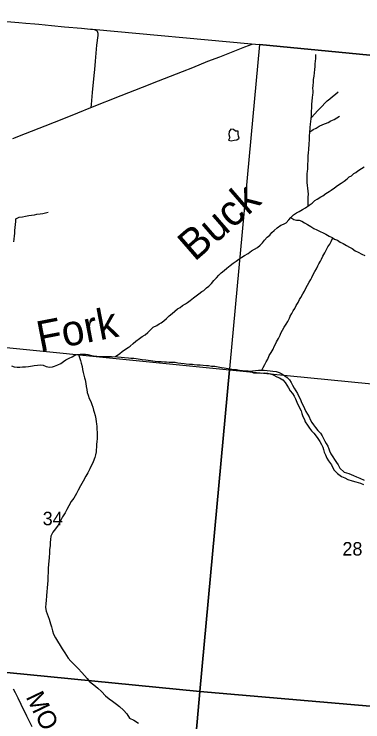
# Model space of a CAD drawing. Extents: x 1410790 to 1770854, y 566777 to 831614.
# Drawn here: x 1635950 to 1641677, y 726361 to 737970 of the extents above; entities that cross this region are included whole.
import ezdxf

# ---------------------------------------------------------------- set-up
doc = ezdxf.new("R2010")
doc.units = 0
for name, color, linetype in [('GM_X_Adjacent_County', 7, 'Continuous'), ('GM_X_County', 7, 'Continuous'), ('GM_X_County_Road', 7, 'Continuous'), ('GM_X_County_Road_Text', 7, 'Continuous'), ('GM_X_Minor_Lake', 7, 'Continuous'), ('GM_X_Minor_River', 7, 'Continuous'), ('GM_X_Minor_River_Text', 7, 'Continuous'), ('GM_X_Section', 7, 'Continuous'), ('GM_X_Section_Text', 7, 'Continuous'), ('GM_X_State_Route', 7, 'Continuous'), ('GM_X_Township', 7, 'Continuous'), ('GM_X_Township_Road', 7, 'Continuous')]:
    doc.layers.add(name, color=color, linetype=linetype)

msp = doc.modelspace()

# ---------------------------------------------------------------- linework, layer by layer
at = {"layer": 'GM_X_Adjacent_County'}
msp.add_lwpolyline([(1635832, 737851), (1636028, 737833), (1636141, 737824), (1636288, 737812), (1636353, 737806), (1636565, 737784), (1636777, 737764), (1637055, 737739), (1637202, 737725), (1637238, 737721), (1639850, 737481), (1639977, 737470), (1650344, 736470)], dxfattribs=at)
at = {"layer": 'GM_X_County'}
msp.add_lwpolyline([(1635832, 737851), (1636028, 737833), (1636141, 737824), (1636288, 737812), (1636353, 737806), (1636565, 737784), (1636777, 737764), (1637055, 737739), (1637202, 737725), (1637238, 737721), (1639850, 737481), (1639977, 737470), (1650344, 736470)], dxfattribs=at)
at = {"layer": 'GM_X_County_Road'}
msp.add_lwpolyline([(1635936, 726900), (1635967, 726842), (1636010, 726754), (1636060, 726650), (1636153, 726459), (1636196, 726370), (1636241, 726283)], dxfattribs=at)
at = {"layer": 'GM_X_Minor_Lake'}
for points in [[(1639647, 735933), (1639637, 735971), (1639631, 736001), (1639628, 736050), (1639588, 736052), (1639554, 736078), (1639508, 736084), (1639484, 736043), (1639478, 735997), (1639488, 735960)], [(1639488, 735960), (1639491, 735948), (1639469, 735901), (1639513, 735894), (1639563, 735904), (1639607, 735910), (1639647, 735933)]]:
    msp.add_lwpolyline(points, dxfattribs=at)
at = {"layer": 'GM_X_Minor_River'}
for points in [[(1640778, 734823), (1640778, 734890), (1640778, 734936), (1640780, 734966), (1640783, 735016), (1640781, 735064), (1640773, 735114), (1640770, 735159), (1640764, 735211), (1640762, 735251), (1640763, 735309), (1640765, 735357), (1640769, 735387), (1640772, 735433), (1640774, 735477), (1640776, 735507), (1640779, 735565), (1640779, 735613), (1640781, 735645), (1640784, 735693), (1640788, 735747), (1640792, 735777), (1640794, 735813), (1640797, 735859), (1640799, 735893), (1640803, 735929), (1640802, 735979), (1640804, 736023), (1640811, 736113), (1640819, 736163), (1640823, 736209), (1640830, 736255), (1640836, 736303), (1640836, 736381), (1640839, 736433), (1640839, 736493), (1640842, 736543), (1640848, 736601), (1640854, 736645), (1640859, 736677), (1640861, 736717), (1640857, 736751), (1640859, 736801), (1640866, 736853), (1640868, 736899), (1640875, 736953), (1640883, 737009), (1640889, 737063), (1640892, 737109), (1640892, 737153), (1640900, 737199), (1640905, 737243), (1640905, 737289), (1640906, 737309)], [(1640832, 736275), (1640888, 736337), (1640930, 736382), (1641011, 736462), (1641055, 736508), (1641093, 736547), (1641133, 736579), (1641180, 736617), (1641226, 736657), (1641270, 736696)], [(1640805, 736042), (1640862, 736075), (1640910, 736100), (1640960, 736130), (1641017, 736158), (1641063, 736177), (1641107, 736195), (1641153, 736219), (1641207, 736244), (1641251, 736268), (1641295, 736298)], [(1637616, 732352), (1637684, 732405), (1637726, 732438), (1637778, 732472), (1637825, 732502), (1637855, 732525), (1637903, 732567), (1637949, 732607), (1638009, 732650), (1638054, 732684), (1638104, 732712), (1638148, 732747), (1638188, 732789), (1638234, 732833), (1638291, 732862), (1638333, 732888), (1638363, 732906), (1638411, 732940), (1638453, 732979), (1638497, 733021), (1638544, 733059), (1638590, 733100), (1638634, 733136), (1638674, 733160), (1638716, 733192), (1638764, 733217), (1638795, 733239), (1638839, 733273), (1638893, 733314), (1638939, 733348), (1638985, 733382), (1639034, 733419), (1639064, 733437), (1639108, 733481), (1639148, 733509), (1639192, 733554), (1639229, 733602), (1639271, 733646), (1639311, 733690), (1639349, 733729), (1639398, 733767), (1639442, 733805), (1639496, 733849), (1639546, 733886), (1639596, 733920), (1639639, 733948), (1639687, 733981), (1639735, 734009), (1639793, 734041), (1639849, 734086), (1639899, 734116), (1639944, 734144), (1639988, 734179), (1640028, 734219), (1640064, 734263), (1640104, 734309), (1640149, 734346), (1640183, 734388), (1640221, 734422), (1640269, 734466), (1640328, 734507), (1640374, 734527), (1640418, 734549), (1640460, 734594), (1640494, 734636), (1640537, 734680), (1640589, 734709), (1640633, 734733), (1640685, 734767), (1640735, 734792), (1640793, 734834), (1640844, 734870), (1640890, 734912), (1640928, 734933), (1640988, 734975), (1641018, 734991), (1641068, 735026), (1641125, 735062), (1641155, 735084), (1641213, 735123), (1641261, 735159), (1641319, 735197), (1641369, 735230), (1641422, 735268), (1641450, 735300), (1641488, 735318), (1641530, 735355), (1641562, 735373), (1641594, 735399), (1641653, 735437), (1641701, 735468)], [(1635946, 734235), (1635950, 734281), (1635958, 734335), (1635961, 734371), (1635963, 734423), (1635967, 734469), (1635972, 734517), (1635976, 734569), (1635980, 734615), (1636035, 734639), (1636089, 734645), (1636139, 734656), (1636191, 734666), (1636237, 734674), (1636282, 734679), (1636324, 734687), (1636376, 734695), (1636420, 734700), (1636464, 734710), (1636509, 734724)], [(1640494, 734635), (1640542, 734604), (1640586, 734593), (1640632, 734591), (1640674, 734573), (1640721, 734546), (1640767, 734518), (1640821, 734486), (1640874, 734455), (1640920, 734431), (1640978, 734406), (1641024, 734382), (1641070, 734360), (1641123, 734329), (1641171, 734307), (1641213, 734281), (1641259, 734260), (1641306, 734232), (1641354, 734206), (1641406, 734177), (1641457, 734147), (1641501, 734123), (1641551, 734090), (1641601, 734068), (1641660, 734035), (1641710, 734011)], [(1640017, 732130), (1640039, 732175), (1640065, 732223), (1640088, 732267), (1640114, 732311), (1640140, 732369), (1640169, 732422), (1640203, 732476), (1640221, 732520), (1640240, 732554), (1640258, 732596), (1640290, 732650), (1640317, 732704), (1640329, 732736), (1640359, 732785), (1640387, 732835), (1640418, 732887), (1640444, 732927), (1640474, 732985), (1640485, 733017), (1640509, 733057), (1640535, 733102), (1640559, 733140), (1640580, 733192), (1640612, 733240), (1640636, 733290), (1640659, 733322), (1640691, 733380), (1640717, 733425), (1640740, 733477), (1640768, 733525), (1640794, 733573), (1640821, 733617), (1640837, 733649), (1640863, 733699), (1640889, 733750), (1640916, 733792), (1640938, 733842), (1640956, 733874), (1640982, 733920), (1640999, 733952), (1641021, 734000), (1641053, 734052), (1641104, 734151), (1641132, 734197), (1641157, 734243), (1641185, 734298)], [(1635907, 732200), (1635953, 732186), (1635997, 732177), (1636041, 732179), (1636087, 732183), (1636137, 732184), (1636187, 732188), (1636219, 732196), (1636249, 732201), (1636281, 732205), (1636335, 732211), (1636383, 732218), (1636426, 732212), (1636478, 732190), (1636528, 732179), (1636582, 732183), (1636612, 732195), (1636668, 732216), (1636718, 732242), (1636760, 732270), (1636801, 732297), (1636853, 732327), (1636901, 732350), (1636945, 732374), (1636987, 732386), (1637035, 732392), (1637081, 732391), (1637121, 732393), (1637161, 732389), (1637219, 732372), (1637252, 732366), (1637308, 732357), (1637358, 732353), (1637392, 732353), (1637438, 732356), (1637548, 732356), (1637648, 732351), (1637708, 732344), (1637762, 732340), (1637829, 732333), (1637869, 732329), (1637915, 732327), (1637953, 732323), (1637989, 732316), (1638055, 732304), (1638115, 732297), (1638226, 732284), (1638268, 732280), (1638322, 732274), (1638362, 732271), (1638418, 732267), (1638454, 732267), (1638496, 732262), (1638546, 732260), (1638596, 732260), (1638640, 732251), (1638688, 732245), (1638743, 732237), (1638775, 732232), (1638831, 732230), (1638877, 732226), (1638909, 732221), (1638955, 732217), (1639005, 732215), (1639057, 732210), (1639111, 732206), (1639143, 732204), (1639194, 732197), (1639244, 732193), (1639356, 732172), (1639398, 732166), (1639430, 732162), (1639526, 732145), (1639558, 732143), (1639602, 732140), (1639649, 732132), (1639699, 732126)], [(1637009, 732388), (1637038, 732291), (1637052, 732245), (1637065, 732191), (1637073, 732143), (1637085, 732093), (1637096, 732047), (1637106, 732003), (1637114, 731971), (1637125, 731910), (1637135, 731862), (1637143, 731814), (1637152, 731762), (1637164, 731718), (1637183, 731666), (1637209, 731614), (1637225, 731567), (1637240, 731523), (1637254, 731475), (1637266, 731443), (1637279, 731389), (1637291, 731333), (1637299, 731283), (1637302, 731250), (1637306, 731208), (1637310, 731162), (1637313, 731110), (1637313, 731010), (1637308, 730956), (1637304, 730916), (1637302, 730870), (1637299, 730820), (1637295, 730788), (1637285, 730742), (1637276, 730700), (1637248, 730628)], [(1639699, 732126), (1639743, 732121), (1639791, 732117), (1639833, 732113)], [(1639833, 732113), (1639867, 732118), (1639913, 732126), (1639963, 732128), (1640055, 732131), (1640103, 732127), (1640153, 732120), (1640197, 732114), (1640254, 732108), (1640300, 732091), (1640348, 732069), (1640394, 732039), (1640435, 732012), (1640473, 731974), (1640499, 731930), (1640520, 731882), (1640550, 731835), (1640574, 731791), (1640601, 731745), (1640627, 731699), (1640655, 731648), (1640672, 731602), (1640696, 731552), (1640717, 731502), (1640739, 731454), (1640769, 731409), (1640794, 731365), (1640814, 731319), (1640840, 731271), (1640865, 731231), (1640899, 731188), (1640940, 731140), (1640982, 731096), (1641010, 731055), (1641031, 731011), (1641051, 730965), (1641073, 730925), (1641100, 730885), (1641120, 730840), (1641130, 730804), (1641153, 730758), (1641183, 730706), (1641209, 730662), (1641246, 730617), (1641270, 730577)], [(1639833, 732113), (1639879, 732086), (1639921, 732086), (1639969, 732084), (1640015, 732079), (1640068, 732085), (1640116, 732081), (1640168, 732068), (1640214, 732048), (1640262, 732021), (1640308, 732005), (1640365, 731971), (1640401, 731930), (1640431, 731882), (1640454, 731838), (1640484, 731790), (1640521, 731745), (1640551, 731703), (1640571, 731657), (1640594, 731607), (1640616, 731557), (1640663, 731464), (1640675, 731418), (1640690, 731370), (1640716, 731322), (1640730, 731280), (1640767, 731225), (1640799, 731181), (1640835, 731137), (1640872, 731096), (1640910, 731048), (1640937, 731008), (1640973, 730962), (1640999, 730913), (1641018, 730869), (1641028, 730829), (1641042, 730785), (1641063, 730739), (1641087, 730689), (1641113, 730642), (1641160, 730576)], [(1637248, 730628), (1637194, 730512), (1637160, 730447), (1637127, 730389), (1637082, 730311), (1637038, 730235), (1637001, 730160), (1636973, 730106), (1636932, 730032), (1636888, 729976), (1636847, 729907), (1636813, 729843), (1636786, 729789), (1636746, 729725), (1636717, 729668), (1636675, 729590), (1636630, 729528), (1636588, 729472), (1636553, 729407), (1636545, 729353), (1636542, 729303), (1636540, 729247), (1636533, 729189), (1636529, 729137), (1636524, 729054), (1636522, 729002), (1636515, 728942), (1636511, 728882), (1636510, 728812), (1636506, 728748), (1636503, 728676), (1636498, 728626), (1636492, 728556), (1636485, 728500), (1636481, 728428), (1636474, 728354), (1636470, 728302), (1636467, 728238), (1636475, 728174), (1636525, 728043), (1636545, 727971), (1636564, 727919), (1636580, 727852), (1636599, 727800), (1636631, 727738), (1636660, 727682), (1636708, 727615), (1636741, 727559), (1636780, 727494), (1636840, 727408), (1636881, 727357), (1636943, 727296), (1637002, 727234), (1637061, 727173), (1637105, 727123), (1637152, 727070), (1637194, 727020), (1637259, 726967), (1637325, 726911), (1637386, 726858), (1637452, 726787), (1637509, 726741), (1637567, 726700), (1637630, 726650), (1637682, 726611), (1637747, 726552), (1637801, 726492), (1637844, 726423), (1637916, 726391), (1637991, 726342)], [(1641160, 730576), (1641198, 730494), (1641258, 730434), (1641327, 730383), (1641379, 730363), (1641433, 730336), (1641500, 730316), (1641564, 730299), (1641638, 730274), (1641690, 730252)], [(1641270, 730577), (1641298, 730520), (1641370, 730459), (1641448, 730436), (1641521, 730404), (1641575, 730379), (1641627, 730361), (1641696, 730326)]]:
    msp.add_lwpolyline(points, dxfattribs=at)
at = {"layer": 'GM_X_Section'}
for points in [[(1634175, 732664), (1639487, 732138), (1639001, 726861), (1633714, 727376)], [(1639487, 732138), (1644720, 731623), (1644210, 726409), (1639001, 726861)], [(1639001, 726861), (1638532, 721590), (1633219, 722056), (1633714, 727376)], [(1639001, 726861), (1644210, 726409), (1643714, 721104), (1638532, 721590)]]:
    msp.add_lwpolyline(points, close=True, dxfattribs=at)
at = {"layer": 'GM_X_State_Route'}
msp.add_lwpolyline([(1635926, 735930), (1636138, 736014), (1636457, 736140), (1636765, 736260), (1636994, 736351), (1637209, 736436), (1637710, 736634), (1638059, 736772), (1638321, 736876), (1638716, 737031), (1638885, 737097), (1639130, 737196), (1639327, 737272), (1639572, 737368), (1639740, 737432), (1639860, 737480)], dxfattribs=at)
at = {"layer": 'GM_X_Township'}
for points in [[(1635832, 737851), (1636028, 737833), (1636141, 737824), (1636288, 737812), (1636353, 737806), (1636565, 737784), (1636777, 737764), (1637055, 737739), (1637202, 737725), (1637238, 737721), (1639850, 737481), (1639977, 737470), (1638751, 724233)], [(1650344, 736470), (1639977, 737470), (1638751, 724233), (1638751, 724208), (1638751, 724173), (1638750, 724153), (1638749, 724129), (1638729, 723891), (1638699, 723548), (1638672, 723238), (1638434, 721002), (1638362, 720416), (1637812, 716235)]]:
    msp.add_lwpolyline(points, dxfattribs=at)
at = {"layer": 'GM_X_Township_Road'}
for points in [[(1634643, 737970), (1634706, 737964), (1634787, 737955), (1634966, 737938), (1635064, 737928), (1635260, 737909), (1635488, 737886), (1635684, 737865), (1635832, 737851), (1636028, 737833), (1636141, 737824), (1636288, 737812), (1636353, 737806), (1636565, 737784), (1636777, 737764), (1637055, 737739), (1637202, 737725), (1637238, 737721), (1637267, 737717), (1637267, 737717)], [(1637267, 737717), (1637280, 737714), (1637287, 737711), (1637294, 737707), (1637304, 737701), (1637311, 737693), (1637316, 737686), (1637319, 737680), (1637321, 737672), (1637323, 737658), (1637323, 737639), (1637322, 737621), (1637305, 737459), (1637280, 737196), (1637269, 737064), (1637261, 736966), (1637233, 736687), (1637214, 736490), (1637209, 736436)]]:
    msp.add_lwpolyline(points, dxfattribs=at)

# ---------------------------------------------------------------- texts
at = {"layer": 'GM_X_County_Road_Text'}
for s, rotation, p in [('M', 295.643, (1636137, 726771)), ('O', 298.0983, (1636285, 726465))]:
    msp.add_text(s, height=300, rotation=rotation, dxfattribs=at).set_placement(p)
at = {"layer": 'GM_X_Minor_River_Text'}
for s, rotation, p in [('Buck', 40.9914, (1638913, 733901)), ('Fork', 10.9663, (1636373, 732429))]:
    msp.add_text(s, height=499.9, rotation=rotation, dxfattribs=at).set_placement(p)
at = {"layer": 'GM_X_Section_Text'}
for s, p in [('34', (1636419, 729586)), ('28', (1641341, 729089))]:
    msp.add_text(s, height=221, rotation=0, dxfattribs=at).set_placement(p)

doc.saveas('drawing.dxf')
